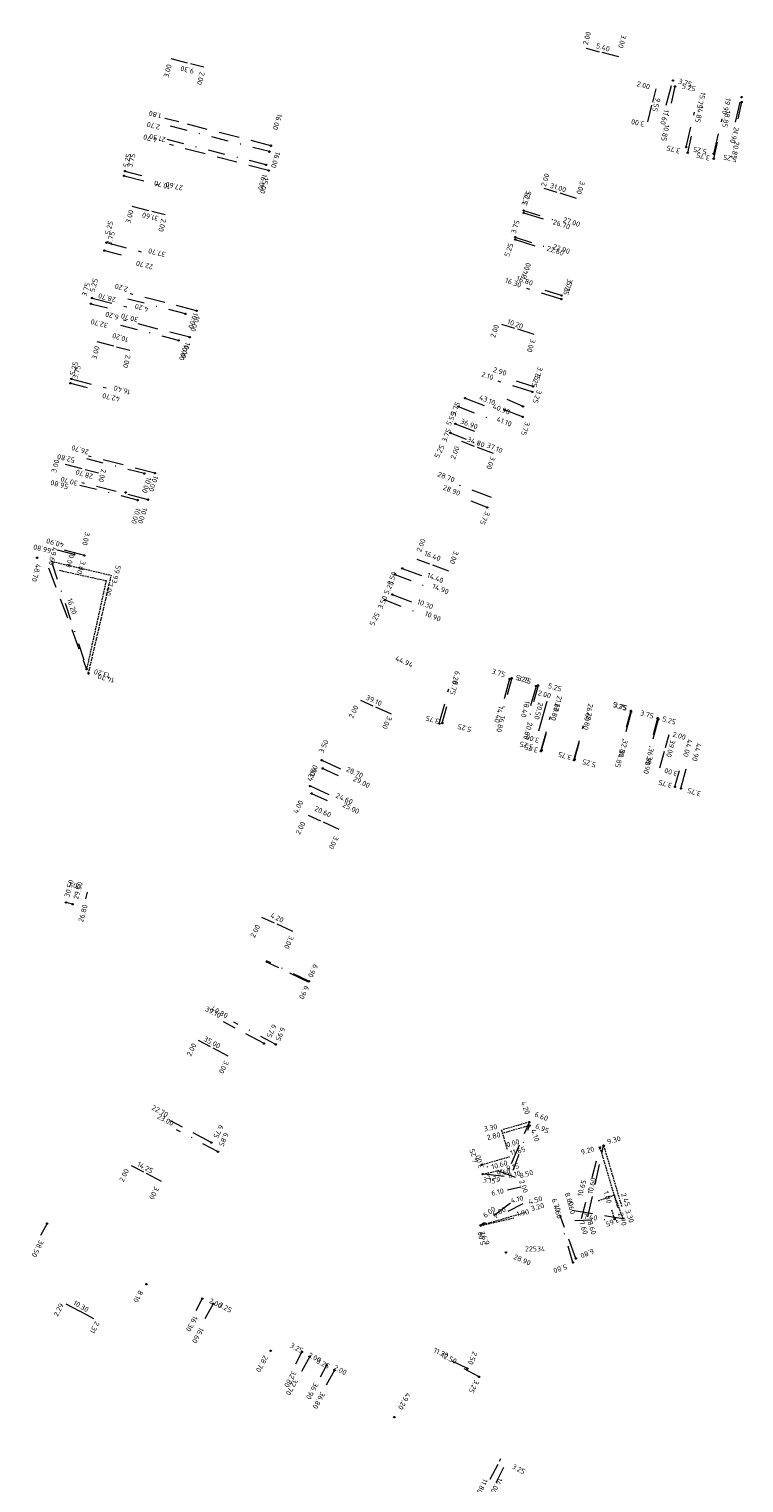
# Model space of a CAD drawing. Header units: inches. Extents: x 0 to 191500, y 0 to 342750.
# Tile 520 of 547: x 189424 to 189529, y 335135 to 335348. Entities that reach past the tile are written whole.
import ezdxf
from ezdxf.enums import TextEntityAlignment as Align

# ---------------------------------------------------------------- set-up
doc = ezdxf.new("R2010")
doc.units = ezdxf.units.IN
doc.header["$MEASUREMENT"] = 0
for name, pattern in [('DASHEDX2', [38.1, 25.4, -12.7]), ('RI-HWA_HUISAANSLUITING', [4.8, 3, -1.8]), ('RI-HWA_KOLKAANSLUITING', [4.3, 2.5, -1.8]), ('RI-VWA_HUISAANSLUITING', [6.1, 2.5, -1.8, 0, -1.8]), ('STIPPELFIJN', [0.375, 0.25, -0.125])]:
    doc.linetypes.add(name, pattern=pattern)
for name, color, linetype, lineweight in [('ECW', 150, 'Continuous', 20), ('LOODLIJN', 11, 'STIPPELFIJN', 20), ('N-WE-RI-HWA-MAATVOERING-T25', 151, 'Continuous', 20), ('N-WE-RI-HWA_HUISAANSLUITING', 150, 'RI-HWA_HUISAANSLUITING', 20), ('N-WE-RI-HWA_KOLKAANSLUITING', 150, 'RI-HWA_KOLKAANSLUITING', 20), ('N-WE-RI-HWA_RIOOLPUT_ONTSTOPPINGSPUT-G', 150, 'Continuous', 20), ('N-WE-RI-VWA-MAATVOERING-T25', 30, 'Continuous', 20), ('N-WE-RI-VWA_HUISAANSLUITING', 20, 'RI-VWA_HUISAANSLUITING', 20), ('N-WE-RI-VWA_RIOOLPUT_ONTSTOPPINGSPUT-G', 30, 'Continuous', 20)]:
    doc.layers.add(name, color=color, linetype=linetype, lineweight=lineweight)
doc.styles.add('ISO', font='isocpeur.ttf', dxfattribs={"height": 2.5})
picture_1 = doc.add_image_def('image1.ecw', size_in_pixel=(220000, 285000))

msp = doc.modelspace()

# ---------------------------------------------------------------- linework, layer by layer
at = {"layer": 'LOODLIJN'}
for p, q in [((189427.996, 335269.83226), (189436.53829, 335267.82863)), ((189429.34436, 335268.47458), (189435.75435, 335267.05842)), ((189433.17721, 335253.50752), (189436.5163, 335267.84716)), ((189435.75435, 335267.05842), (189432.89879, 335254.13334)), ((189497.59888, 335187.96972), (189493.56156, 335186.80616)), ((189494.36491, 335184.01869), (189493.56156, 335186.80616)), ((189497.64121, 335187.46158), (189493.70002, 335186.32573)), ((189490.60304, 335181.72919), (189494.68565, 335182.9058)), ((189507.90728, 335184.25667), (189510.51379, 335175.43398)), ((189508.45437, 335184.52256), (189511.08921, 335175.60397)), ((189490.7719, 335180.3577), (189493.69339, 335181.03954)), ((189507.681, 335176.484), (189509.98096, 335177.32312)), ((189509.98096, 335177.32312), (189511.2341, 335173.89445)), ((189490.47202, 335172.84288), (189495.34117, 335173.97928)), ((189490.4919, 335172.90351), (189497.02563, 335174.78653)), ((189510.06132, 335173.78802), (189509.65041, 335175.17891))]:
    msp.add_line(p, q, dxfattribs=at)
at = {"layer": 'N-WE-RI-HWA_HUISAANSLUITING'}
for p, q in [((189517.58528, 335336.49598), (189518.58232, 335340.11312)), ((189527.71967, 335334.05825), (189528.59668, 335337.70426)), ((189520.5124, 335330.39214), (189521.74022, 335335.49655)), ((189446.35994, 335334.06114), (189444.34046, 335334.57952)), ((189459.83802, 335330.60139), (189446.35994, 335334.06114)), ((189524.54732, 335329.42159), (189525.77513, 335334.52599)), ((189459.50396, 335326.95676), (189444.9973, 335330.77213)), ((189438.36839, 335326.20814), (189443.44572, 335324.87276)), ((189496.76271, 335320.79327), (189500.34255, 335319.67648)), ((189435.79938, 335316.44033), (189440.8767, 335315.10495)), ((189495.54169, 335316.87931), (189499.12153, 335315.76252)), ((189433.69726, 335308.34576), (189438.78271, 335307.04164)), ((189448.96608, 335306.49492), (189439.27951, 335308.97896)), ((189502.2571, 335308.18488), (189497.24532, 335309.74838)), ((189447.97247, 335302.6203), (189438.2859, 335305.10433)), ((189430.66674, 335296.52815), (189435.75219, 335295.22403)), ((189498.02818, 335294.6292), (189493.0164, 335296.19271)), ((189488.19975, 335293.7161), (189491.705, 335292.38352)), ((189496.60439, 335290.97415), (189493.11151, 335292.33882)), ((189486.77834, 335289.97718), (189490.28358, 335288.6446)), ((189442.8802, 335282.76283), (189433.19363, 335285.24687)), ((189441.88659, 335278.88821), (189432.20002, 335281.37224)), ((189492.04333, 335279.20303), (189487.36967, 335280.9798)), ((189432.57228, 335270.74673), (189429.66631, 335271.49194)), ((189427.34708, 335268.91584), (189432.89879, 335254.13334)), ((189428.917, 335268.569), (189429.34436, 335268.47458)), ((189428.91879, 335268.57708), (189429.34622, 335268.48265)), ((189479.01654, 335268.85688), (189482.2881, 335267.61314)), ((189477.55959, 335265.02448), (189480.83115, 335263.78074)), ((189494.71434, 335252.7137), (189493.7288, 335249.09553)), ((189484.4373, 335246.18512), (189485.81705, 335251.25057)), ((189498.57373, 335251.66246), (189497.58819, 335248.04428)), ((189499.29595, 335242.13784), (189500.6757, 335247.20329)), ((189512.46754, 335247.87799), (189511.482, 335244.25981)), ((189516.42341, 335246.80046), (189515.43787, 335243.18229)), ((189504.12019, 335240.82379), (189505.49994, 335245.88924)), ((189467.25603, 335240.81836), (189470.44157, 335239.36841)), ((189519.7339, 335236.69566), (189520.72628, 335240.31197)), ((189465.55752, 335237.08673), (189468.74306, 335235.63678)), ((189432.77523, 335220.58171), (189433.04891, 335221.54353)), ((189465.32191, 335208.40045), (189459.10596, 335211.39572)), ((189458.84001, 335199.4352), (189452.88313, 335202.6098)), ((189451.12692, 335184.96218), (189445.17004, 335188.13678)), ((189494.97762, 335181.89674), (189497.59888, 335187.96972)), ((189506.15966, 335174.1474), (189508.45437, 335184.52256)), ((189493.93203, 335180.01702), (189490.7719, 335180.3577)), ((189494.84115, 335176.1217), (189490.47202, 335172.84288)), ((189504.40209, 335168.04625), (189502.06478, 335174.43194)), ((189503.8382, 335175.08199), (189511.2341, 335173.89445)), ((189449.80804, 335162.17355), (189448.86403, 335160.41036)), ((189464.35439, 335154.38551), (189463.41039, 335152.62231)), ((189488.55868, 335151.94669), (189486.31796, 335153.05539)), ((189467.96894, 335152.4503), (189467.02493, 335150.6871))]:
    msp.add_line(p, q, dxfattribs=at)
at = {"layer": 'N-WE-RI-HWA_KOLKAANSLUITING'}
for p, q in [((189505.88918, 335344.8297), (189507.79413, 335344.32335)), ((189510.65155, 335343.56384), (189507.79413, 335344.32335)), ((189445.19914, 335343.33395), (189448.10047, 335342.57088)), ((189450.03469, 335342.06216), (189448.10047, 335342.57088)), ((189516.0761, 335338.89415), (189515.61334, 335336.97031)), ((189514.9192, 335334.08455), (189515.61334, 335336.97031)), ((189499.71864, 335324.39658), (189501.62913, 335323.80057)), ((189504.49486, 335322.90656), (189501.62913, 335323.80057)), ((189439.52696, 335321.76739), (189442.42829, 335321.00432)), ((189444.36251, 335320.4956), (189442.42829, 335321.00432)), ((189493.52015, 335304.5275), (189495.43064, 335303.93149)), ((189498.29638, 335303.03748), (189495.43064, 335303.93149)), ((189434.38637, 335301.97488), (189437.29228, 335301.22969)), ((189437.29228, 335301.22969), (189439.22966, 335300.73289)), ((189487.6746, 335287.41625), (189489.54595, 335286.70482)), ((189492.35159, 335285.63809), (189489.54591, 335286.70472)), ((189429.79101, 335284.05471), (189432.69682, 335283.30954)), ((189432.69682, 335283.30954), (189434.6343, 335282.81272)), ((189481.13155, 335270.20478), (189483.0029, 335269.49335)), ((189485.80854, 335268.42662), (189483.00286, 335269.49325)), ((189472.91093, 335249.61724), (189474.72968, 335248.7894)), ((189477.45604, 335247.54857), (189474.72972, 335248.7895)), ((189500.13901, 335249.42218), (189499.61343, 335247.49264)), ((189499.61343, 335247.49264), (189498.82498, 335244.59794)), ((189517.98871, 335244.56027), (189517.46311, 335242.63064)), ((189516.67468, 335239.73603), (189517.46313, 335242.63063)), ((189465.25686, 335232.80032), (189467.07527, 335231.97265)), ((189469.80197, 335230.73166), (189467.07531, 335231.97274)), ((189458.47164, 335217.89236), (189460.28974, 335217.06482)), ((189463.01675, 335215.82369), (189460.28978, 335217.06491)), ((189449.18985, 335199.93216), (189450.95486, 335198.99154)), ((189453.60236, 335197.58061), (189450.95486, 335198.99154)), ((189439.43092, 335181.62026), (189441.19592, 335180.67964)), ((189443.84342, 335179.26871), (189441.19592, 335180.67964)), ((189494.38659, 335178.06936), (189496.33657, 335178.51387))]:
    msp.add_line(p, q, dxfattribs=at)
at = {"layer": 'N-WE-RI-HWA_RIOOLPUT_ONTSTOPPINGSPUT-G'}
for p, q in [((189518.67245, 335340.15644), (189518.49219, 335340.06979)), ((189518.53899, 335340.20324), (189518.62565, 335340.02299)), ((189528.68681, 335337.74759), (189528.50655, 335337.66093)), ((189528.55335, 335337.79438), (189528.64001, 335337.61413)), ((189459.92815, 335330.64472), (189459.7479, 335330.55806)), ((189459.7947, 335330.69152), (189459.88135, 335330.51127)), ((189520.60253, 335330.43547), (189520.42228, 335330.34882)), ((189520.46908, 335330.48227), (189520.55573, 335330.30202)), ((189524.63744, 335329.46491), (189524.45719, 335329.37826)), ((189524.50399, 335329.51171), (189524.59064, 335329.33146)), ((189459.59408, 335327.00009), (189459.41383, 335326.91343)), ((189459.46063, 335327.04689), (189459.54728, 335326.86664)), ((189438.45852, 335326.25147), (189438.27827, 335326.16481)), ((189438.32506, 335326.29827), (189438.41172, 335326.11801)), ((189496.85284, 335320.8366), (189496.67259, 335320.74995)), ((189496.71938, 335320.8834), (189496.80604, 335320.70315)), ((189435.8895, 335316.48366), (189435.70925, 335316.397)), ((189435.75605, 335316.53045), (189435.8427, 335316.3502)), ((189495.63181, 335316.92264), (189495.45156, 335316.83598)), ((189495.49836, 335316.96944), (189495.58501, 335316.78919)), ((189433.78738, 335308.38909), (189433.60713, 335308.30243)), ((189433.65393, 335308.43589), (189433.74059, 335308.25563)), ((189502.34723, 335308.2282), (189502.16697, 335308.14155)), ((189502.21377, 335308.275), (189502.30043, 335308.09475)), ((189449.05621, 335306.53825), (189448.87595, 335306.45159)), ((189448.92275, 335306.58505), (189449.00941, 335306.4048)), ((189448.06259, 335302.66362), (189447.88234, 335302.57697)), ((189447.92914, 335302.71042), (189448.01579, 335302.53017)), ((189430.75686, 335296.57148), (189430.57661, 335296.48482)), ((189430.62341, 335296.61827), (189430.71007, 335296.43802)), ((189488.28988, 335293.75943), (189488.10963, 335293.67277)), ((189488.15643, 335293.80623), (189488.24308, 335293.62598)), ((189498.11831, 335294.67253), (189497.93806, 335294.58588)), ((189497.98486, 335294.71933), (189498.07151, 335294.53908)), ((189496.69451, 335291.01748), (189496.51426, 335290.93083)), ((189496.56106, 335291.06428), (189496.64771, 335290.88403)), ((189486.86846, 335290.0205), (189486.68821, 335289.93385)), ((189486.73501, 335290.0673), (189486.82166, 335289.88705)), ((189442.97033, 335282.80616), (189442.79007, 335282.71951)), ((189442.83687, 335282.85296), (189442.92353, 335282.67271)), ((189438.69209, 335279.99093), (189438.51184, 335279.90427)), ((189438.55864, 335280.03773), (189438.6453, 335279.85747)), ((189441.97671, 335278.93153), (189441.79646, 335278.84488)), ((189441.84326, 335278.97833), (189441.92991, 335278.79808)), ((189432.6624, 335270.79006), (189432.48215, 335270.7034)), ((189432.52895, 335270.83686), (189432.6156, 335270.65661)), ((189479.10667, 335268.9002), (189478.92642, 335268.81355)), ((189478.97322, 335268.947), (189479.05987, 335268.76675)), ((189477.64923, 335265.07563), (189477.46898, 335264.98897)), ((189477.51578, 335265.12243), (189477.60244, 335264.94217)), ((189432.98892, 335254.17667), (189432.80867, 335254.09001)), ((189432.85547, 335254.22347), (189432.94212, 335254.04321)), ((189494.80447, 335252.75703), (189494.62422, 335252.67038)), ((189494.67102, 335252.80383), (189494.75767, 335252.62358)), ((189498.66386, 335251.70579), (189498.48361, 335251.61913)), ((189498.5304, 335251.75259), (189498.61706, 335251.57234)), ((189484.52742, 335246.22845), (189484.34717, 335246.1418)), ((189484.39397, 335246.27525), (189484.48063, 335246.095)), ((189512.55766, 335247.92132), (189512.37741, 335247.83466)), ((189512.42421, 335247.96811), (189512.51086, 335247.78786)), ((189516.51354, 335246.84379), (189516.33328, 335246.75714)), ((189516.38008, 335246.89059), (189516.46674, 335246.71034)), ((189499.38607, 335242.18117), (189499.20582, 335242.09451)), ((189499.25262, 335242.22797), (189499.33928, 335242.04771)), ((189467.34615, 335240.86169), (189467.1659, 335240.77503)), ((189467.2127, 335240.90849), (189467.29936, 335240.72823)), ((189504.21031, 335240.86711), (189504.03006, 335240.78046)), ((189504.07686, 335240.91391), (189504.16351, 335240.73366)), ((189465.63839, 335237.10034), (189465.45814, 335237.01369)), ((189465.50493, 335237.14714), (189465.59159, 335236.96689)), ((189519.82403, 335236.73899), (189519.64378, 335236.65233)), ((189519.69058, 335236.78579), (189519.77723, 335236.60554)), ((189458.93014, 335199.47853), (189458.74989, 335199.39187)), ((189458.79668, 335199.52533), (189458.88334, 335199.34508)), ((189497.68901, 335188.01305), (189497.50876, 335187.92639)), ((189497.55556, 335188.05985), (189497.64221, 335187.8796)), ((189451.21705, 335185.00551), (189451.0368, 335184.91885)), ((189451.0836, 335185.05231), (189451.17025, 335184.87206)), ((189508.41104, 335184.61268), (189508.4977, 335184.43243)), ((189508.5445, 335184.56588), (189508.36425, 335184.47923)), ((189490.86203, 335180.40103), (189490.68178, 335180.31437)), ((189490.72857, 335180.44783), (189490.81523, 335180.26757)), ((189511.19077, 335173.98457), (189511.27743, 335173.80432)), ((189490.56215, 335172.8862), (189490.38189, 335172.79955)), ((189490.42869, 335172.933), (189490.51535, 335172.75275)), ((189511.32423, 335173.93777), (189511.14397, 335173.85112)), ((189494.25767, 335168.96296), (189494.07741, 335168.8763)), ((189494.12421, 335169.00976), (189494.21087, 335168.82951)), ((189504.49222, 335168.08958), (189504.31196, 335168.00293)), ((189504.35876, 335168.13638), (189504.44542, 335167.95613)), ((189441.72506, 335164.32411), (189441.54481, 335164.23745)), ((189441.59161, 335164.3709), (189441.67826, 335164.19065)), ((189449.89816, 335162.21688), (189449.71791, 335162.13022)), ((189449.76471, 335162.26368), (189449.85137, 335162.08343)), ((189459.88596, 335154.60085), (189459.70571, 335154.5142)), ((189459.75251, 335154.64765), (189459.83917, 335154.4674)), ((189464.44452, 335154.42884), (189464.26427, 335154.34218)), ((189464.31106, 335154.47563), (189464.39772, 335154.29538)), ((189468.05907, 335152.49362), (189467.87881, 335152.40697)), ((189467.92561, 335152.54042), (189468.01227, 335152.36017)), ((189488.6488, 335151.99002), (189488.46855, 335151.90336)), ((189488.51535, 335152.03682), (189488.602, 335151.85657)), ((189477.95871, 335144.9248), (189477.77845, 335144.83814)), ((189477.82525, 335144.9716), (189477.91191, 335144.79134))]:
    msp.add_line(p, q, dxfattribs=at)
for centre in [(189518.58232, 335340.11312), (189528.59668, 335337.70426), (189459.83802, 335330.60139), (189520.5124, 335330.39214), (189524.54732, 335329.42159), (189459.50396, 335326.95676), (189438.36839, 335326.20814), (189496.76271, 335320.79327), (189435.79938, 335316.44033), (189495.54169, 335316.87931), (189433.69726, 335308.34576), (189502.2571, 335308.18488), (189448.96608, 335306.49492), (189447.97247, 335302.6203), (189430.66674, 335296.52815), (189488.19975, 335293.7161), (189498.02818, 335294.6292), (189496.60439, 335290.97415), (189486.77834, 335289.97718), (189442.8802, 335282.76283), (189438.60197, 335279.9476), (189441.88659, 335278.88821), (189432.57228, 335270.74673), (189479.01654, 335268.85688), (189477.55911, 335265.0323), (189432.89879, 335254.13334), (189494.71434, 335252.7137), (189498.57373, 335251.66246), (189484.4373, 335246.18512), (189512.46754, 335247.87799), (189516.42341, 335246.80046), (189499.29595, 335242.13784), (189467.25603, 335240.81836), (189504.12019, 335240.82379), (189465.54826, 335237.05701), (189519.7339, 335236.69566), (189458.84001, 335199.4352), (189497.59888, 335187.96972), (189451.12692, 335184.96218), (189508.45437, 335184.52256), (189490.7719, 335180.3577), (189511.2341, 335173.89445), (189490.47202, 335172.84288), (189494.16754, 335168.91963), (189504.40209, 335168.04625), (189441.63494, 335164.28078), (189449.80804, 335162.17355), (189459.79584, 335154.55752), (189464.35439, 335154.38551), (189467.96894, 335152.4503), (189488.55868, 335151.94669), (189477.86858, 335144.88147)]:
    msp.add_circle(centre, 0.1, dxfattribs=at)
at = {"layer": 'N-WE-RI-VWA_HUISAANSLUITING'}
for p, q in [((189518.86929, 335339.23722), (189517.68373, 335334.12283)), ((189528.61098, 335336.979), (189527.42541, 335331.86461)), ((189459.61425, 335329.72965), (189444.11669, 335333.70779)), ((189459.11699, 335327.79246), (189443.61942, 335331.77059)), ((189520.73357, 335329.56641), (189521.5804, 335333.21954)), ((189524.53283, 335328.68571), (189525.37966, 335332.33884)), ((189438.49538, 335326.89138), (189442.12762, 335325.959)), ((189496.76189, 335321.13159), (189501.7707, 335319.5586)), ((189495.53345, 335317.21995), (189500.54226, 335315.64695)), ((189435.51178, 335315.26821), (189439.14402, 335314.33583)), ((189447.3382, 335306.03791), (189437.65222, 335308.52425)), ((189502.29231, 335308.70362), (189498.71459, 335309.82719)), ((189433.52272, 335307.51943), (189437.15496, 335306.58705)), ((189446.34367, 335302.16352), (189436.65769, 335304.64986)), ((189430.53912, 335295.89625), (189434.17136, 335294.96388)), ((189498.12762, 335295.4422), (189494.54989, 335296.56577)), ((189496.66998, 335292.516), (189493.682, 335293.799)), ((189487.21423, 335292.49565), (189492.38369, 335290.47595)), ((189486.03802, 335288.66074), (189490.92805, 335286.75021)), ((189441.34614, 335282.69471), (189431.66016, 335285.18104)), ((189440.35161, 335278.82032), (189430.66563, 335281.30665)), ((189491.43687, 335277.74779), (189487.94399, 335279.11245)), ((189427.743, 335269.921), (189427.743, 335269.92)), ((189427.80653, 335269.65111), (189433.17721, 335253.50752)), ((189431.08509, 335270.87477), (189428.1793, 335271.62067)), ((189477.95922, 335267.9829), (189482.84925, 335266.07237)), ((189476.50359, 335264.25716), (189481.39362, 335262.34663)), ((189495.01739, 335252.811), (189493.62807, 335247.74816)), ((189498.87479, 335251.75246), (189497.48546, 335246.68963)), ((189484.87268, 335246.26215), (189485.86506, 335249.87846)), ((189512.42389, 335248.03437), (189511.03457, 335242.97154)), ((189516.32951, 335246.9626), (189514.94018, 335241.89977)), ((189499.38614, 335242.27942), (189500.37851, 335245.89573)), ((189504.20788, 335240.95626), (189505.20026, 335244.57257)), ((189518.86599, 335236.93383), (189519.85836, 335240.55014)), ((189467.4037, 335239.6343), (189471.05285, 335237.99602)), ((189465.76543, 335235.98517), (189469.41458, 335234.3469)), ((189430.8497, 335219.78082), (189429.88953, 335220.06021)), ((189465.39138, 335208.54457), (189459.17541, 335211.53985)), ((189460.54506, 335199.30796), (189454.40799, 335202.56969)), ((189454.40799, 335202.56969), (189454.52972, 335202.54256)), ((189452.10298, 335183.63693), (189446.05421, 335186.85173)), ((189495.25137, 335180.94652), (189497.64121, 335187.46158)), ((189505.20063, 335173.8641), (189507.90728, 335184.25667)), ((189495.55896, 335179.87881), (189490.60304, 335181.72919)), ((189496.66627, 335176.03514), (189490.4919, 335172.90351)), ((189427.11946, 335173.13679), (189426.18123, 335171.37392)), ((189503.96669, 335167.45181), (189502.32354, 335173.01419)), ((189504.2416, 335173.58079), (189510.06132, 335173.78802)), ((189429.884, 335161.43), (189431.89654, 335160.33878)), ((189451.38493, 335161.43228), (189449.82619, 335158.58046)), ((189433.936, 335159.247), (189431.90243, 335160.34963)), ((189465.51238, 335153.71055), (189463.95364, 335150.85873)), ((189469.11005, 335151.74415), (189467.55132, 335148.89233)), ((189490.25608, 335150.74483), (189487.39705, 335152.29029)), ((189491.87315, 335135.78217), (189493.24482, 335138.45022)), ((189493.24482, 335138.45022), (189493.43709, 335138.80098))]:
    msp.add_line(p, q, dxfattribs=at)
at = {"layer": 'N-WE-RI-VWA_HUISAANSLUITING', "linetype": 'DASHEDX2'}
msp.add_line((189427.743, 335269.92), (189427.99267, 335269.86101), dxfattribs=at)
at = {"layer": 'N-WE-RI-VWA_HUISAANSLUITING', "color": 4}
msp.add_line((189492.7676, 335135.30904), (189494.32848, 335138.48259), dxfattribs=at)
at = {"layer": 'N-WE-RI-VWA_RIOOLPUT_ONTSTOPPINGSPUT-G'}
for p, q in [((189518.95942, 335339.28054), (189518.77917, 335339.19389)), ((189518.82597, 335339.32734), (189518.91262, 335339.14709)), ((189528.70111, 335337.02232), (189528.52085, 335336.93567)), ((189528.56765, 335337.06912), (189528.65431, 335336.88887)), ((189459.70438, 335329.77298), (189459.52413, 335329.68633)), ((189459.57093, 335329.81978), (189459.65758, 335329.63953)), ((189520.8237, 335329.60974), (189520.64344, 335329.52308)), ((189520.69024, 335329.65654), (189520.7769, 335329.47629)), ((189438.58551, 335326.93471), (189438.40526, 335326.84805)), ((189438.45205, 335326.98151), (189438.53871, 335326.80125)), ((189459.20711, 335327.83579), (189459.02686, 335327.74913)), ((189459.07366, 335327.88258), (189459.16031, 335327.70233)), ((189524.62295, 335328.72903), (189524.4427, 335328.64238)), ((189524.4895, 335328.77583), (189524.57616, 335328.59558)), ((189496.85201, 335321.17492), (189496.67176, 335321.08827)), ((189496.71856, 335321.22172), (189496.80521, 335321.04147)), ((189495.62358, 335317.26328), (189495.44332, 335317.17662)), ((189495.49012, 335317.31008), (189495.57678, 335317.12982)), ((189435.60191, 335315.31154), (189435.42166, 335315.22488)), ((189435.46846, 335315.35833), (189435.55511, 335315.17808)), ((189502.38244, 335308.74695), (189502.20218, 335308.6603)), ((189502.24898, 335308.79375), (189502.33564, 335308.6135)), ((189433.61284, 335307.56275), (189433.43259, 335307.4761)), ((189433.47939, 335307.60955), (189433.56604, 335307.4293)), ((189447.42833, 335306.08124), (189447.24808, 335305.99459)), ((189447.29487, 335306.12804), (189447.38153, 335305.94779)), ((189446.43379, 335302.20685), (189446.25354, 335302.12019)), ((189446.30034, 335302.25365), (189446.387, 335302.0734)), ((189430.62924, 335295.93958), (189430.44899, 335295.85293)), ((189430.49579, 335295.98638), (189430.58245, 335295.80613)), ((189498.21774, 335295.48553), (189498.03749, 335295.39887)), ((189498.08429, 335295.53233), (189498.17094, 335295.35208)), ((189487.30436, 335292.53897), (189487.1241, 335292.45232)), ((189487.1709, 335292.58577), (189487.25756, 335292.40552)), ((189496.7601, 335292.55933), (189496.57985, 335292.47267)), ((189496.62665, 335292.60613), (189496.71331, 335292.42588)), ((189486.12815, 335288.70406), (189485.94789, 335288.61741)), ((189485.99469, 335288.75086), (189486.08135, 335288.57061)), ((189441.43627, 335282.73804), (189441.25601, 335282.65138)), ((189441.30281, 335282.78483), (189441.38947, 335282.60458)), ((189440.44173, 335278.86365), (189440.26148, 335278.77699)), ((189440.30828, 335278.91044), (189440.39493, 335278.73019)), ((189491.52699, 335277.79112), (189491.34674, 335277.70446)), ((189491.39354, 335277.83791), (189491.4802, 335277.65766)), ((189425.75667, 335270.44656), (189425.57642, 335270.3599)), ((189425.62322, 335270.49336), (189425.70987, 335270.3131)), ((189431.17522, 335270.9181), (189430.99496, 335270.83145)), ((189431.04176, 335270.9649), (189431.12842, 335270.78465)), ((189478.04935, 335268.02622), (189477.8691, 335267.93957)), ((189477.9159, 335268.07302), (189478.00255, 335267.89277)), ((189476.59371, 335264.30049), (189476.41346, 335264.21383)), ((189476.46026, 335264.34729), (189476.54691, 335264.16703)), ((189433.26734, 335253.55085), (189433.08709, 335253.4642)), ((189433.13388, 335253.59765), (189433.22054, 335253.4174)), ((189495.10752, 335252.85432), (189494.92726, 335252.76767)), ((189494.97406, 335252.90112), (189495.06072, 335252.72087)), ((189498.96491, 335251.79579), (189498.78466, 335251.70914)), ((189498.83146, 335251.84259), (189498.91811, 335251.66234)), ((189484.96281, 335246.30548), (189484.78255, 335246.21882)), ((189484.82935, 335246.35228), (189484.91601, 335246.17202)), ((189512.51402, 335248.0777), (189512.33377, 335247.99104)), ((189512.38056, 335248.12449), (189512.46722, 335247.94424)), ((189516.41963, 335247.00593), (189516.23938, 335246.91928)), ((189516.28618, 335247.05273), (189516.37283, 335246.87248)), ((189499.47626, 335242.32275), (189499.29601, 335242.23609)), ((189499.34281, 335242.36955), (189499.42946, 335242.1893)), ((189504.29801, 335240.99958), (189504.11776, 335240.91293)), ((189504.16455, 335241.04638), (189504.25121, 335240.86613)), ((189467.49383, 335239.67762), (189467.31357, 335239.59097)), ((189467.36037, 335239.72442), (189467.44703, 335239.54417)), ((189465.85556, 335236.0285), (189465.67531, 335235.94185)), ((189465.72211, 335236.0753), (189465.80876, 335235.89505)), ((189518.95611, 335236.97716), (189518.77586, 335236.8905)), ((189518.82266, 335237.02396), (189518.90932, 335236.84371)), ((189429.97965, 335220.10353), (189429.7994, 335220.01688)), ((189429.8462, 335220.15033), (189429.93285, 335219.97008)), ((189430.93983, 335219.82415), (189430.75958, 335219.73749)), ((189430.80638, 335219.87095), (189430.89303, 335219.6907)), ((189465.48151, 335208.5879), (189465.30126, 335208.50125)), ((189465.34805, 335208.6347), (189465.43471, 335208.45445)), ((189460.63519, 335199.35129), (189460.45494, 335199.26463)), ((189460.50173, 335199.39809), (189460.58839, 335199.21783)), ((189497.68901, 335188.01305), (189497.50876, 335187.92639)), ((189497.73133, 335187.50491), (189497.55108, 335187.41825)), ((189497.55556, 335188.05985), (189497.64221, 335187.8796)), ((189497.59788, 335187.55171), (189497.68453, 335187.37145)), ((189452.1931, 335183.68026), (189452.01285, 335183.5936)), ((189452.05965, 335183.72706), (189452.14631, 335183.5468)), ((189507.99741, 335184.3), (189507.81716, 335184.21334)), ((189507.86396, 335184.3468), (189507.95061, 335184.16655)), ((189490.69317, 335181.77252), (189490.51291, 335181.68586)), ((189490.55971, 335181.81931), (189490.64637, 335181.63906)), ((189427.20959, 335173.18012), (189427.02934, 335173.09347)), ((189427.07614, 335173.22692), (189427.16279, 335173.04667)), ((189490.58202, 335172.94684), (189490.40177, 335172.86018)), ((189490.44857, 335172.99363), (189490.53523, 335172.81338)), ((189510.15145, 335173.83135), (189509.9712, 335173.7447)), ((189510.018, 335173.87815), (189510.10465, 335173.6979)), ((189504.05682, 335167.49514), (189503.87657, 335167.40848)), ((189503.92337, 335167.54194), (189504.01002, 335167.36169)), ((189451.47505, 335161.47561), (189451.2948, 335161.38895)), ((189451.3416, 335161.52241), (189451.42825, 335161.34215)), ((189465.6025, 335153.75388), (189465.42225, 335153.66722)), ((189465.46905, 335153.80067), (189465.55571, 335153.62042)), ((189469.20018, 335151.78747), (189469.01993, 335151.70082)), ((189469.06672, 335151.83427), (189469.15338, 335151.65402)), ((189490.34621, 335150.78816), (189490.16595, 335150.70151)), ((189490.21275, 335150.83496), (189490.29941, 335150.65471))]:
    msp.add_line(p, q, dxfattribs=at)
for centre in [(189518.86929, 335339.23722), (189528.61098, 335336.979), (189459.61425, 335329.72965), (189520.73357, 335329.56641), (189438.49538, 335326.89138), (189459.11699, 335327.79246), (189524.53283, 335328.68571), (189496.76189, 335321.13159), (189495.53345, 335317.21995), (189435.51178, 335315.26821), (189502.29231, 335308.70362), (189433.52272, 335307.51943), (189447.3382, 335306.03791), (189446.34367, 335302.16352), (189430.53912, 335295.89625), (189498.12762, 335295.4422), (189487.21423, 335292.49565), (189496.66998, 335292.516), (189486.03802, 335288.66074), (189441.34614, 335282.69471), (189440.35161, 335278.82032), (189491.43687, 335277.74779), (189425.66655, 335270.40323), (189431.08509, 335270.87477), (189477.95922, 335267.9829), (189476.50359, 335264.25716), (189433.17721, 335253.50752), (189495.01739, 335252.811), (189498.87479, 335251.75246), (189484.87268, 335246.26215), (189512.42389, 335248.03437), (189516.32951, 335246.9626), (189499.38614, 335242.27942), (189504.20788, 335240.95626), (189467.4037, 335239.6343), (189465.76543, 335235.98517), (189518.86599, 335236.93383), (189429.88953, 335220.06021), (189430.8497, 335219.78082), (189465.39138, 335208.54457), (189460.54506, 335199.30796), (189497.59888, 335187.96972), (189497.64121, 335187.46158), (189452.10298, 335183.63693), (189507.90728, 335184.25667), (189490.60304, 335181.72919), (189427.11946, 335173.13679), (189490.4919, 335172.90351), (189510.06132, 335173.78802), (189503.96669, 335167.45181), (189451.38493, 335161.43228), (189465.51238, 335153.71055), (189469.11005, 335151.74415), (189490.25608, 335150.74483)]:
    msp.add_circle(centre, 0.1, dxfattribs=at)

# ---------------------------------------------------------------- texts
at = {"layer": 'N-WE-RI-HWA-MAATVOERING-T25', "style": 'ISO'}
for s, rotation, p in [('2.00', 73.9747753, (189506.10193, 335345.25876)), ('3.00', 254.6669065, (189511.07219, 335346.8706)), ('5.40', 344.2888167, (189507.26567, 335344.88473)), ('3.00', 75.2839038, (189444.84263, 335340.47682)), ('9.30', 166.382419, (189448.68396, 335341.81194)), ('2.00', 255.7091341, (189449.46818, 335341.47704)), ('2.00', 344.2888167, (189513.21722, 335339.32639)), ('3.75', 344.2888167, (189519.28732, 335339.70788)), ('9.55', 254.6669065, (189516.06759, 335337.67554)), ('15.75', 254.6669065, (189522.6702, 335338.50091)), ('19.90', 254.6669065, (189526.36341, 335337.64991)), ('11.60', 254.6669065, (189517.30983, 335335.94357)), ('16.00', 252.5623549, (189460.77789, 335335.33154)), ('3.00', 167.8641609, (189514.49139, 335334.09546)), ('21.90', 254.6669065, (189527.5369, 335333.39177)), ('21.50', 166.382419, (189444.50023, 335331.79791)), ('5.25', 75.2839038, (189438.93612, 335327.36753)), ('5.25', 167.8641609, (189523.59826, 335330.0439)), ('5.25', 167.8641609, (189527.98074, 335328.89144)), ('27.60', 166.382419, (189447.03351, 335324.75476)), ('15.00', 255.7091341, (189458.78893, 335326.03476)), ('2.00', 73.1795545, (189499.99807, 335324.54638)), ('31.00', 342.9483142, (189500.55244, 335324.46018)), ('3.00', 251.551518, (189505.06041, 335325.50608)), ('3.75', 72.8748456, (189497.14098, 335321.72228)), ('3.00', 75.2839038, (189439.28483, 335319.18762)), ('31.60', 166.382419, (189443.46857, 335320.29803)), ('5.25', 75.2839038, (189436.29543, 335317.53202)), ('2.00', 255.7091341, (189443.84557, 335320.0267)), ('3.75', 72.8748456, (189495.60388, 335317.66559)), ('26.70', 341.5901772, (189500.9581, 335319.15535)), ('37.70', 166.382419, (189444.51679, 335315.03963)), ('22.60', 341.5901772, (189500.06633, 335315.30259)), ('5.25', 75.2839038, (189434.05485, 335309.13584)), ('2.20', 163.5914348, (189439.02942, 335309.92397)), ('16.30', 341.5901772, (189493.97119, 335310.60713)), ('5.25', 251.5411049, (189503.16371, 335310.83355)), ('6.20', 163.5914348, (189437.68248, 335305.83395)), ('4.20', 163.5914348, (189442.01242, 335306.99021)), ('10.00', 251.2180486, (189448.50043, 335306.28499)), ('2.00', 71.3601496, (189492.56271, 335302.46525)), ('10.20', 340.8656086, (189494.29495, 335304.59424)), ('10.20', 163.5914348, (189439.06465, 335302.58316)), ('10.00', 251.2180486, (189447.37417, 335301.95733)), ('3.00', 252.2054804, (189497.8106, 335302.43876)), ('3.00', 75.8564109, (189434.32759, 335299.3203)), ('2.00', 256.2923552, (189438.63505, 335300.13632)), ('5.25', 75.2839038, (189431.15207, 335296.98273)), ('2.10', 341.5901772, (189490.50729, 335296.91814)), ('5.25', 251.5411049, (189498.51251, 335297.37935)), ('16.40', 163.5914348, (189439.36799, 335294.91059)), ('3.75', 67.2486448, (189486.74196, 335291.11702)), ('40.90', 339.1846971, (189492.14212, 335292.21524)), ('3.75', 67.2486448, (189485.43784, 335287.21353)), ('36.90', 339.1846971, (189487.4351, 335290.06146)), ('26.70', 163.5914348, (189433.28553, 335286.15977)), ('2.00', 68.7236656, (189486.72258, 335284.70858)), ('34.80', 339.1846971, (189488.41547, 335287.41917)), ('3.00', 74.5579595, (189428.43234, 335282.7427)), ('3.00', 248.936836, (189491.98445, 335285.31206)), ('30.70', 163.5914348, (189431.69214, 335281.58809)), ('28.70', 163.5914348, (189433.92686, 335282.59195)), ('2.00', 256.0220211, (189435.07175, 335283.44605)), ('10.00', 251.2180486, (189442.68503, 335282.46916)), ('28.70', 339.1846971, (189484.09438, 335282.31983)), ('10.00', 251.2180486, (189441.11048, 335277.78915)), ('40.90', 163.5914348, (189429.66258, 335272.54956)), ('49.60', 257.7193318, (189427.88786, 335272.01527)), ('2.00', 68.7236656, (189481.76282, 335271.18102)), ('3.00', 251.2180486, (189432.07883, 335270.04355)), ('16.40', 339.1846971, (189482.16584, 335270.76611)), ('3.00', 248.936836, (189486.6147, 335271.49916)), ('3.50', 67.2486448, (189477.47527, 335266.31868)), ('14.40', 339.1846971, (189482.55814, 335267.55885)), ('3.50', 67.2486448, (189476.104, 335262.82225)), ('10.30', 339.1846971, (189481.13056, 335263.69523)), ('44.94', 335.9842185, (189477.90749, 335255.44216)), ('13.20', 164.7642832, (189436.39906, 335253.52666)), ('6.20', 255.3245197, (189486.77102, 335253.94984)), ('3.75', 343.9295215, (189492.02056, 335253.50538)), ('3.75', 343.9295215, (189495.81075, 335252.49384)), ('2.00', 344.3112688, (189498.75243, 335250.35436)), ('2.00', 63.4043319, (189471.8099, 335246.86899)), ('39.10', 335.364997, (189473.62396, 335249.71982)), ('14.40', 255.3245197, (189493.09973, 335248.80305)), ('18.40', 255.3245197, (189496.97177, 335249.60191)), ('20.50', 255.3245197, (189498.92891, 335249.35433)), ('21.60', 255.3245197, (189501.70964, 335250.33212)), ('26.60', 255.3245197, (189506.23543, 335249.16518)), ('3.75', 343.9295215, (189509.8364, 335248.57698)), ('3.00', 244.6927346, (189476.88422, 335247.36521)), ('3.75', 343.9295215, (189513.71367, 335247.42887)), ('5.25', 164.7066784, (189489.18817, 335245.6232)), ('3.00', 163.8003434, (189499.11352, 335244.04277)), ('2.00', 344.3112688, (189518.45115, 335244.30315)), ('3.50', 65.4333673, (189467.45924, 335241.77772)), ('5.25', 164.7066784, (189498.2359, 335243.06825)), ('32.80', 255.3245197, (189511.28877, 335243.90734)), ('36.90', 255.3245197, (189515.11057, 335242.70926)), ('39.00', 255.3245197, (189518.22908, 335243.88713)), ('3.50', 65.4333673, (189465.89308, 335238.08961)), ('28.70', 335.9842185, (189470.74297, 335239.24818)), ('5.25', 164.7066784, (189507.40584, 335240.47356)), ('3.00', 163.8003434, (189519.35058, 335239.176)), ('24.60', 335.9842185, (189469.21857, 335235.39945)), ('20.60', 335.364997, (189466.10827, 335233.50355)), ('2.00', 63.4043319, (189464.04797, 335229.88295)), ('3.00', 244.6927346, (189469.09804, 335229.8322)), ('1.00', 344.7972408, (189430.20876, 335222.38762)), ('26.80', 74.3848166, (189432.37197, 335217.11152)), ('2.00', 63.4043319, (189457.43473, 335214.83069)), ('4.20', 335.364997, (189459.6542, 335217.89574)), ('3.00', 244.6927346, (189462.5481, 335215.26902)), ('39.10', 331.782141, (189450.12693, 335204.26881)), ('6.75', 242.9811651, (189460.07432, 335202.34697)), ('2.00', 64.4563865, (189448.15039, 335197.50596)), ('35.00', 331.782141, (189449.92109, 335199.88613)), ('3.00', 242.9811651, (189453.0719, 335197.04553)), ('22.70', 331.782141, (189442.3333, 335189.84768)), ('6.75', 242.9811651, (189452.3049, 335187.65069)), ('3.00', 105.2146029, (189490.94248, 335181.31742)), ('2.00', 64.4563865, (189438.28898, 335179.15571)), ('14.25', 331.782141, (189440.20456, 335181.58316)), ('9.15', 13.106014, (189494.32717, 335180.81239)), ('8.10', 13.106014, (189494.58101, 335179.75798)), ('3.00', 242.9811651, (189442.88577, 335178.64533)), ('6.10', 13.106014, (189492.13226, 335177.1774)), ('2.00', 290.3101618, (189496.08215, 335179.36919)), ('4.10', 13.106014, (189494.9776, 335176.12078)), ('6.70', 290.3101618, (189500.83018, 335176.66471)), ('8.60', 290.3101618, (189502.72264, 335177.52865)), ('2.45', 290.3101618, (189510.9655, 335177.45739)), ('1.90', 13.106014, (189495.82533, 335174.12355)), ('3.65', 201.8883983, (189510.53994, 335174.11007)), ('5.00', 105.2146029, (189491.23917, 335170.11953)), ('28.90', 336.8099268, (189495.19938, 335168.00681)), ('6.80', 201.8883983, (189506.86218, 335169.5053)), ('2.00', 332.2074683, (189450.69753, 335161.62593)), ('11.20', 336.8099268, (189483.52911, 335154.34818)), ('28.70', 241.4326031, (189458.82408, 335153.97019)), ('2.00', 332.2074683, (189465.17516, 335153.70678)), ('2.50', 246.8581838, (189489.37319, 335154.5472)), ('2.00', 332.2074683, (189468.92954, 335151.88055)), ('49.20', 241.4326031, (189479.6164, 335148.50766)), ('14.00', 241.4326031, (189493.05151, 335136.11325))]:
    msp.add_text(s, height=0.75, rotation=rotation, dxfattribs=at).set_placement(p)
for s, p in [('8.10', (189440.11318, 335162.67431)), ('16.30', (189447.95323, 335158.67972)), ('32.80', (189462.34225, 335150.59064)), ('36.90', (189465.53825, 335148.84792))]:
    msp.add_text(s, height=0.75, rotation=241.613415, dxfattribs=at).set_placement(p, align=Align.CENTER)
at = {"layer": 'N-WE-RI-HWA-MAATVOERING-T25', "char_height": 0.75, "attachment_point": 1, "style": 'ISO'}
for s, insert, width, rotation in [('%%c400', (189496.34461, 335311.24767), 8.313, 70.9343643), ('0.00', (189431.10407, 335270.77886), 11.207, 254.615489), ('7.00', (189436.80359, 335266.69169), 17.995, 257.4759352), ('16.20', (189430.73891, 335264.57321), 30.493, 288.8555469), ('6.90', (189465.46687, 335207.64741), 3.83, 243.4653094), ('3.15', (189490.85355, 335179.91517), 14.779, 353.5681633), ('6.00', (189490.70766, 335174.53138), 12.876, 36), ('7.40', (189505.58095, 335174.61132), 11.665, 351.3288071)]:
    msp.add_mtext(s, dxfattribs=dict(at, insert=insert, width=width, rotation=rotation))
at = {"layer": 'N-WE-RI-HWA-MAATVOERING-T25', "insert": (189496.95908, 335169.82455), "char_height": 0.75, "width": 0.088, "attachment_point": 1, "style": 'ISO'}
msp.add_mtext('22534', dxfattribs=at)
at = {"layer": 'N-WE-RI-VWA-MAATVOERING-T25', "style": 'ISO'}
for s, rotation, p in [('5.25', 346.1496769, (189519.82224, 335338.98985)), ('14.85', 258.0945427, (189522.32546, 335336.50782)), ('18.85', 258.0945427, (189526.27969, 335335.80604)), ('2.70', 165.9165684, (189443.72274, 335333.63758)), ('10.85', 258.0945427, (189517.35072, 335333.76517)), ('4.70', 165.5866368, (189443.26048, 335331.7696)), ('20.85', 258.0945427, (189527.59543, 335331.28336)), ('3.75', 74.5848688, (189439.53863, 335327.384)), ('16.00', 253.5023043, (189460.50621, 335329.77771)), ('3.75', 165.446043, (189519.71579, 335330.15401)), ('3.75', 165.446043, (189524.06283, 335329.11694)), ('10.70', 165.0627765, (189445.1856, 335324.91681)), ('16.00', 253.5023043, (189458.5709, 335326.53754)), ('5.25', 70.088187, (189497.26057, 335321.93883)), ('27.00', 342.1844358, (189502.44472, 335319.48727)), ('3.75', 74.5848688, (189436.50666, 335315.99734)), ('5.25', 70.088187, (189494.60344, 335314.30543)), ('22.90', 342.1844358, (189500.9367, 335315.54256)), ('22.70', 165.637537, (189442.69268, 335313.21484)), ('3.75', 74.5848688, (189432.89471, 335308.52793)), ('16.80', 342.1844358, (189495.62648, 335310.88248)), ('3.75', 252.6948787, (189503.23818, 335311.26134)), ('28.70', 165.2214466, (189437.23162, 335308.41524)), ('30.70', 166.0289848, (189440.52267, 335305.51269)), ('10.00', 251.7000998, (189448.76631, 335305.84512)), ('32.70', 165.5810733, (189436.08176, 335304.6517)), ('10.00', 251.7000998, (189447.1086, 335301.61718)), ('3.75', 74.5848688, (189431.53896, 335296.46576)), ('2.90', 342.1844358, (189492.2222, 335297.57773)), ('3.75', 252.6948787, (189498.8775, 335298.37456)), ('42.70', 167.2867898, (189437.83309, 335293.91048)), ('52.80', 167.2867898, (189431.25584, 335284.9939)), ('56.80', 165.6928512, (189430.30439, 335281.12785)), ('10.00', 251.7000998, (189441.70772, 335282.24981)), ('10.00', 251.7000998, (189440.13757, 335277.7529)), ('3.00', 255.9457351, (189432.71361, 335274.21789)), ('66.80', 166.2979411, (189427.7955, 335271.7519)), ('48.70', 255.7345063, (189425.50861, 335269.57161)), ('59.93', 255.7345063, (189437.20149, 335269.3637)), ('14.70', 164.4472224, (189437.02171, 335252.8255)), ('5.25', 343.9713288, (189495.51633, 335252.60971)), ('8.75', 255.0494935, (189486.49478, 335252.509)), ('5.25', 343.9713288, (189500.24761, 335251.39281)), ('23.80', 255.0494935, (189501.37322, 335249.22473)), ('5.25', 343.9713288, (189509.71106, 335248.64981)), ('16.80', 254.871156, (189493.3875, 335247.41235)), ('20.80', 254.871156, (189497.36132, 335246.46001)), ('28.80', 255.0494935, (189506.10064, 335247.92079)), ('5.25', 343.9713288, (189516.95113, 335246.55909)), ('34.85', 254.871156, (189510.78746, 335242.43929)), ('44.00', 255.0494935, (189520.72763, 335243.9675)), ('44.90', 255.0494935, (189522.03615, 335243.39743)), ('38.90', 254.871156, (189514.91612, 335241.49206)), ('40.80', 331.6417841, (189450.96741, 335204.32695)), ('6.95', 245.401333, (189461.31902, 335201.9133)), ('4.20', 288.7646375, (189496.35337, 335190.90969)), ('23.00', 332.1054555, (189443.1347, 335188.55182)), ('4.10', 288.7646375, (189497.80722, 335186.78629)), ('6.85', 245.401333, (189453.03314, 335186.52092)), ('9.30', 15.6224051, (189509.08149, 335184.70126)), ('4.25', 104.5928603, (189490.07205, 335182.17615)), ('11.65', 16.1239205, (189494.90783, 335183.06575)), ('9.20', 15.6224051, (189505.23599, 335183.17641)), ('5.29', 338.9422129, (189491.26927, 335179.7877)), ('10.60', 16.1239205, (189492.16903, 335181.03543)), ('9.60', 16.1239205, (189492.95641, 335179.96479)), ('8.50', 16.1239205, (189496.26753, 335179.73341)), ('4.50', 16.1239205, (189497.60512, 335175.92636)), ('3.20', 16.1239205, (189497.94837, 335174.93165)), ('6.80', 25.6846121, (189492.41485, 335174.06838)), ('6.92', 116.5956532, (189491.84775, 335170.24579)), ('38.50', 243.4184631, (189426.00678, 335170.82212)), ('2.29', 63.5135739, (189428.70686, 335159.48862)), ('10.30', 330.2909604, (189430.86212, 335161.34391)), ('3.25', 331.8456588, (189452.11763, 335161.01489)), ('2.31', 241.9860124, (189434.18328, 335158.95345)), ('16.60', 241.3400284, (189449.42126, 335158.05339)), ('3.25', 331.8456588, (189462.5258, 335155.10498)), ('3.25', 331.8456588, (189466.37365, 335152.83595)), ('32.70', 241.3400284, (189463.16548, 335150.54958)), ('36.80', 241.3400284, (189467.14308, 335148.63588))]:
    msp.add_text(s, height=0.75, rotation=rotation, dxfattribs=at).set_placement(p)
at = {"layer": 'N-WE-RI-VWA-MAATVOERING-T25', "char_height": 0.75, "attachment_point": 1, "style": 'ISO'}
for s, insert, width, rotation in [('1.80', (189443.72541, 335334.57173), 21.231, 166.2218571), ('43.10', (189490.45595, 335294.25323), 9.138, 338.1722344), ('3.25', (189499.44628, 335294.74447), 9.613, 250.2288969), ('5.55', (189485.38922, 335289.94922), 12.762, 63.46548), ('41.10', (189493.00384, 335291.07308), 10.281, 337.7241612), ('3.75', (189497.71045, 335290.10467), 12.15, 251.587981), ('5.25', (189483.66665, 335285.20723), 12.762, 63.46548), ('37.10', (189491.56121, 335287.24709), 10.281, 337.72419), ('28.90', (189485.17021, 335281.09478), 10.281, 337.72419), ('3.75', (189491.89348, 335276.9329), 12.762, 243.46548), ('5.25', (189476.28716, 335265.30627), 12.762, 63.46548), ('14.90', (189483.62207, 335266.65813), 10.281, 337.72419), ('5.25', (189474.20389, 335260.70264), 12.762, 63.46548), ('10.90', (189482.5182, 335262.65515), 10.281, 337.72419), ('3.75', (189484.30438, 335246.09616), 13.384, 163.643247), ('3.75', (189498.73812, 335241.89415), 13.384, 163.643247), ('3.75', (189503.6512, 335240.81076), 13.384, 163.643247), ('4.00', (189465.06802, 335237.97332), 12.762, 63.4654358), ('29.00', (189472.09767, 335238.5243), 5.974, 333.85581), ('3.75', (189518.31659, 335236.72581), 13.384, 163.643247), ('3.75', (189522.53111, 335235.52644), 13.384, 163.643247), ('4.00', (189463.03687, 335233.26733), 12.762, 63.4654358), ('25.00', (189470.54734, 335234.74839), 5.974, 333.85581), ('30.50', (189429.61934, 335220.94501), 18.27, 73.9434839), ('29.50', (189430.95016, 335220.63133), 1.929, 74.5940791), ('6.90', (189466.76686, 335210.81053), 11.516, 244.3199335), ('6.60', (189498.54971, 335189.51658), 9.174, 338.489868), ('3.30', (189490.88351, 335187.32094), 0.131, 11.1283844), ('6.95', (189498.70198, 335187.80852), 9.973, 334.8452533), ('2.80', (189491.31203, 335186.05701), 0.232, 13.3020486), ('0.00', (189494.14904, 335184.96667), 13.571, 16.1896226), ('6.60', (189503.82657, 335176.59628), 20.967, 285.0670511), ('7.60', (189505.5662, 335173.60321), 13.123, 288.8298), ('8.60', (189506.76386, 335173.62011), 13.123, 288.8298), ('5.80', (189503.19826, 335166.52319), 18.477, 198.4583468), ('12.50', (189484.94544, 335154.36644), 5.572, 333.4044085), ('3.25', (189490.31119, 335150.04588), 8.163, 241.5841726), ('11.80', (189491.57168, 335135.62718), 0.059, 243.9330789)]:
    msp.add_mtext(s, dxfattribs=dict(at, insert=insert, width=width, rotation=rotation))
at = {"layer": 'N-WE-RI-VWA-MAATVOERING-T25', "linetype": 'STIPPELFIJN', "char_height": 0.75, "attachment_point": 1, "style": 'ISO'}
for s, insert, width, rotation in [('10.65', (189504.57847, 335177.24709), 10.187, 74.7216309), ('10.60', (189506.08317, 335177.56706), 2.653, 77.1382008), ('1.80', (189509.14058, 335177.97933), 13.634, 286.6409476), ('4.60', (189501.83581, 335175.95602), 13.528, 285.9274024), ('2.70', (189511.24919, 335174.85), 13.67, 288.0307773), ('3.30', (189512.31232, 335175.29771), 11.062, 288.1463963)]:
    msp.add_mtext(s, dxfattribs=dict(at, insert=insert, width=width, rotation=rotation))
at = {"layer": 'N-WE-RI-VWA-MAATVOERING-T25', "insert": (189495.33493, 335138.09008), "char_height": 0.75, "attachment_point": 1, "rotation": 331.226474, "style": 'ISO'}
msp.add_mtext('3.25', dxfattribs=at)

# ---------------------------------------------------------------- pictures from other files: only their frames are drawn
at = {"layer": 'ECW'}
image = msp.add_image(picture_1, insert=(180500, 328500), size_in_units=(11000, 14250), dxfattribs=at)
image.dxf.flags = 7

doc.saveas('drawing.dxf')
